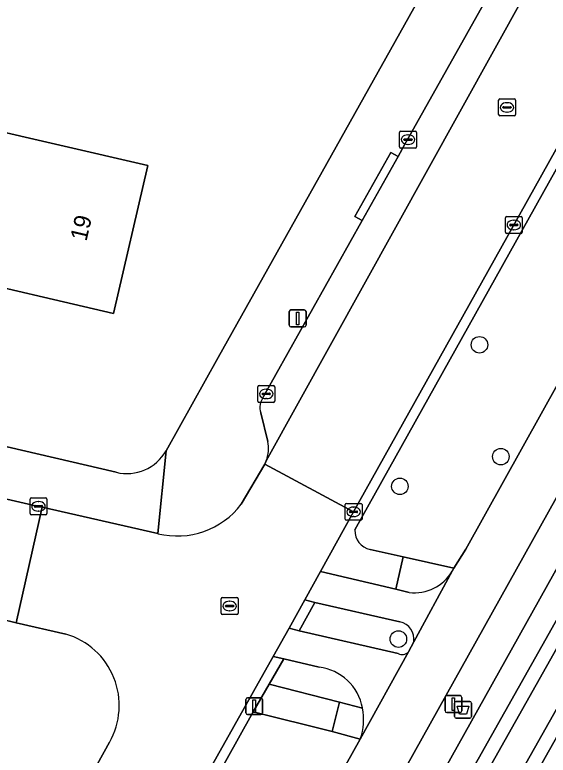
# Model space of a CAD drawing. Extents: x 162184 to 163154, y 385507 to 386516.
# Drawn here: x 162744.77 to 162776.34, y 385886.44 to 385930.24 of the extents above; entities that cross this region are included whole.
import ezdxf

# ---------------------------------------------------------------- set-up
doc = ezdxf.new("R2010")
doc.units = 0
for name, color, linetype in [('IMGEO_Afvalbak', 7, 'Continuous'), ('IMGEO_Berm_groen', 7, 'Continuous'), ('IMGEO_Boom', 7, 'Continuous'), ('IMGEO_Erf', 7, 'Continuous'), ('IMGEO_Fietspad_gesloten', 7, 'Continuous'), ('IMGEO_Fietspad_open', 7, 'Continuous'), ('IMGEO_Groenvoorziening', 7, 'Continuous'), ('IMGEO_Kolk', 7, 'Continuous'), ('IMGEO_Lichtmast', 7, 'Continuous'), ('IMGEO_Oever', 7, 'Continuous'), ('IMGEO_Pand', 7, 'Continuous'), ('IMGEO_Pand_nummerreeks', 7, 'Continuous'), ('IMGEO_Parkeervlak_open', 7, 'Continuous'), ('IMGEO_Rijbaan_lokaal_gesloten', 7, 'Continuous'), ('IMGEO_Rijbaan_lokaal_open', 7, 'Continuous'), ('IMGEO_Rioolput', 7, 'Continuous'), ('IMGEO_Voetpad_open', 7, 'Continuous'), ('IMGEO_Waterloop', 7, 'Continuous')]:
    doc.layers.add(name, color=color, linetype=linetype)

msp = doc.modelspace()

# ---------------------------------------------------------------- linework, layer by layer
at = {"layer": 'IMGEO_Afvalbak'}
for p, q in [((162770.803, 385888.72), (162770.803, 385889.52)), ((162770.803, 385889.52), (162770.803, 385888.72)), ((162770.903, 385889.62), (162771.693, 385889.62)), ((162771.693, 385889.62), (162770.903, 385889.62)), ((162771.793, 385889.52), (162771.793, 385888.72)), ((162771.793, 385888.72), (162771.793, 385889.52)), ((162771.693, 385888.62), (162770.903, 385888.62)), ((162770.903, 385888.62), (162771.693, 385888.62))]:
    msp.add_line(p, q, dxfattribs=at)
msp.add_lwpolyline([(162770.946, 385889.334), (162771.65, 385889.334), (162771.501, 385888.864), (162771.095, 385888.864), (162770.946, 385889.334)], dxfattribs=at)
for centre, start, end in [((162770.903, 385889.52), 90, 180), ((162770.903, 385889.52), 90, 180), ((162771.693, 385889.52), 0, 90), ((162771.693, 385889.52), 360, 90), ((162770.903, 385888.72), 180, 270), ((162770.903, 385888.72), 180, 270), ((162771.693, 385888.72), 270, 0), ((162771.693, 385888.72), 270, 0)]:
    msp.add_arc(centre, 0.1, start, end, dxfattribs=at)
at = {"layer": 'IMGEO_Berm_groen'}
for points in [[(162767.566, 385894.331), (162762.521, 385895.466), (162761.592, 385893.803), (162767.459, 385892.452)], [(162768.075, 385892.55), (162768.38, 385893.136)], [(162762.778, 385891.648), (162760.698, 385892.132), (162759.816, 385890.65), (162763.997, 385889.58), (162765.35, 385889.23)], [(162765.221, 385887.388), (162763.552, 385887.831), (162758.878, 385889.009), (162725.378, 385828.933)], [(162730.336, 385825.035), (162731.272, 385826.705), (162765.221, 385887.388)]]:
    msp.add_lwpolyline(points, dxfattribs=at)
for centre, radius, start, end in [((162767.353, 385893.311), 1.041, 350.3026, 78.2206), ((162767.704, 385892.9), 0.51, 241.3748, 316.7042), ((162762.401, 385888.67), 3.002, 10.7542, 82.7812)]:
    msp.add_arc(centre, radius, start, end, dxfattribs=at)
at = {"layer": 'IMGEO_Boom'}
for centre in [(162772.272, 385910.719), (162773.537, 385904.102), (162767.563, 385902.343), (162767.474, 385893.308)]:
    msp.add_circle(centre, 0.489, dxfattribs=at)
at = {"layer": 'IMGEO_Erf'}
for points in [[(162753.719, 385904.451), (162756.813, 385909.97), (162784.294, 385959.028), (162784.82, 385960.452)], [(162535.867, 385953.127), (162747.115, 385904.027), (162750.77, 385903.177)]]:
    msp.add_lwpolyline(points, dxfattribs=at)
msp.add_lwpolyline([(162735.446, 385929.41), (162741.942, 385927.905), (162742.278, 385927.827), (162741.375, 385923.931), (162742.469, 385923.678), (162752.641, 385921.321), (162750.615, 385912.579), (162740.788, 385914.856), (162742.035, 385920.237), (162733.921, 385922.827)], close=True, dxfattribs=at)
msp.add_arc((162751.405, 385905.757), 2.657, 256.1749, 330.5549, dxfattribs=at)
at = {"layer": 'IMGEO_Fietspad_gesloten'}
msp.add_lwpolyline([(162796.344, 385943.039), (162789.455, 385930.858), (162788.232, 385928.737), (162771.467, 385898.628), (162770.754, 385897.494), (162770.665, 385897.33), (162768.38, 385893.136), (162768.075, 385892.55), (162765.221, 385887.388), (162731.272, 385826.705), (162730.336, 385825.035), (162733.132, 385823.472), (162733.264, 385823.709), (162792.26, 385929.313), (162793.432, 385931.382), (162793.24, 385931.472), (162797.351, 385938.722), (162798.636, 385940.988), (162798.636, 385940.988)], close=True, dxfattribs=at)
at = {"layer": 'IMGEO_Fietspad_open'}
for points in [[(162768.11, 385896.062), (162767.318, 385896.262), (162762.86, 385897.299), (162761.927, 385895.622), (162762.521, 385895.466), (162767.566, 385894.331)], [(162768.38, 385893.136), (162770.665, 385897.33)], [(162767.459, 385892.452), (162761.592, 385893.803), (162761.006, 385893.96), (162760.061, 385892.28), (162760.698, 385892.132), (162762.778, 385891.648)], [(162765.221, 385887.388), (162768.075, 385892.55)]]:
    msp.add_lwpolyline(points, dxfattribs=at)
for centre, radius, start, end in [((162768.41, 385898.666), 2.621, 263.4315, 329.3572), ((162767.353, 385893.311), 1.041, 350.3026, 78.2206), ((162767.704, 385892.9), 0.51, 241.3748, 316.7042), ((162762.401, 385888.67), 3.002, 10.7542, 82.7812), ((162761.885, 385888.547), 3.531, 340.8378, 11.1502)]:
    msp.add_arc(centre, radius, start, end, dxfattribs=at)
at = {"layer": 'IMGEO_Groenvoorziening'}
for points in [[(162793.554, 385945.535), (162791.489, 385947.382), (162791.489, 385947.382), (162764.894, 385899.765)], [(162765.798, 385898.604), (162767.754, 385898.17), (162770.754, 385897.494), (162771.467, 385898.628), (162788.232, 385928.737), (162785.994, 385929.959)], [(162746.358, 385840.366), (162751.168, 385848.896), (162785.089, 385909.052)], [(162788.093, 385907.438), (162749.506, 385839.09)]]:
    msp.add_lwpolyline(points, dxfattribs=at)
msp.add_lwpolyline([(162792.667, 385909.74), (162791.362, 385910.789), (162791.676, 385911.179), (162792.915, 385910.182), (162795.958, 385915.599), (162794.901, 385916.748), (162791.221, 385921.241), (162790.568, 385922.038), (162790.056, 385921.12), (162743.378, 385837.598), (162744.805, 385837.464), (162751.696, 385836.813), (162752.119, 385837.566), (162751.152, 385837.694), (162751.218, 385838.19), (162752.383, 385838.035)], close=True, dxfattribs=at)
msp.add_arc((162766.039, 385899.724), 1.145, 177.9378, 257.8736, dxfattribs=at)
at = {"layer": 'IMGEO_Kolk'}
for p, q in [((162767.542, 385922.433), (162767.542, 385923.285)), ((162767.617, 385923.359), (162768.469, 385923.359)), ((162768.03, 385923.139), (162768.055, 385923.139)), ((162768.543, 385923.285), (162768.543, 385922.433)), ((162767.801, 385922.853), (162767.801, 385922.865)), ((162768.239, 385922.816), (162767.841, 385922.816)), ((162767.844, 385922.902), (162768.242, 385922.902)), ((162768.285, 385922.865), (162768.285, 385922.853)), ((162768.469, 385922.359), (162767.617, 385922.359)), ((162768.053, 385922.579), (162768.028, 385922.579)), ((162773.881, 385918.31), (162774.733, 385918.31)), ((162773.806, 385917.384), (162773.806, 385918.236)), ((162774.294, 385918.09), (162774.319, 385918.09)), ((162774.807, 385918.236), (162774.807, 385917.384)), ((162774.065, 385917.804), (162774.065, 385917.816)), ((162774.503, 385917.767), (162774.105, 385917.767)), ((162774.108, 385917.853), (162774.506, 385917.853)), ((162774.317, 385917.53), (162774.292, 385917.53)), ((162774.549, 385917.816), (162774.549, 385917.804)), ((162774.733, 385917.31), (162773.881, 385917.31)), ((162759.15, 385907.387), (162759.15, 385908.239)), ((162759.225, 385908.313), (162760.077, 385908.313)), ((162760.151, 385908.239), (162760.151, 385907.387)), ((162759.409, 385907.807), (162759.409, 385907.819)), ((162759.452, 385907.856), (162759.85, 385907.856)), ((162759.638, 385908.093), (162759.663, 385908.093)), ((162759.893, 385907.819), (162759.893, 385907.807)), ((162759.847, 385907.77), (162759.449, 385907.77)), ((162759.661, 385907.533), (162759.636, 385907.533)), ((162760.077, 385907.313), (162759.225, 385907.313)), ((162745.747, 385901.661), (162746.599, 385901.661)), ((162745.672, 385900.735), (162745.672, 385901.587)), ((162746.16, 385901.441), (162746.185, 385901.441)), ((162746.673, 385901.587), (162746.673, 385900.735)), ((162764.32, 385900.41), (162764.32, 385901.262)), ((162764.395, 385901.336), (162765.247, 385901.336)), ((162765.321, 385901.262), (162765.321, 385900.41)), ((162745.931, 385901.155), (162745.931, 385901.167)), ((162746.369, 385901.118), (162745.971, 385901.118)), ((162745.974, 385901.204), (162746.372, 385901.204)), ((162746.183, 385900.881), (162746.158, 385900.881)), ((162746.415, 385901.167), (162746.415, 385901.155)), ((162764.579, 385900.83), (162764.579, 385900.842)), ((162765.017, 385900.793), (162764.619, 385900.793)), ((162764.622, 385900.879), (162765.02, 385900.879)), ((162764.808, 385901.116), (162764.833, 385901.116)), ((162765.063, 385900.842), (162765.063, 385900.83)), ((162746.599, 385900.661), (162745.747, 385900.661)), ((162764.831, 385900.556), (162764.806, 385900.556)), ((162765.247, 385900.336), (162764.395, 385900.336))]:
    msp.add_line(p, q, dxfattribs=at)
for points in [[(162767.542, 385922.433), (162767.542, 385923.285)], [(162767.617, 385923.359), (162768.469, 385923.359)], [(162768.543, 385923.285), (162768.543, 385922.433)], [(162768.469, 385922.359), (162767.617, 385922.359)], [(162773.881, 385918.31), (162774.733, 385918.31)], [(162773.806, 385917.384), (162773.806, 385918.236)], [(162774.807, 385918.236), (162774.807, 385917.384)], [(162774.733, 385917.31), (162773.881, 385917.31)], [(162759.15, 385907.387), (162759.15, 385908.239)], [(162759.225, 385908.313), (162760.077, 385908.313)], [(162760.151, 385908.239), (162760.151, 385907.387)], [(162760.077, 385907.313), (162759.225, 385907.313)], [(162745.747, 385901.661), (162746.599, 385901.661)], [(162745.672, 385900.735), (162745.672, 385901.587)], [(162746.673, 385901.587), (162746.673, 385900.735)], [(162764.32, 385900.41), (162764.32, 385901.262)], [(162764.395, 385901.336), (162765.247, 385901.336)], [(162765.321, 385901.262), (162765.321, 385900.41)], [(162746.599, 385900.661), (162745.747, 385900.661)], [(162765.247, 385900.336), (162764.395, 385900.336)]]:
    msp.add_lwpolyline(points, dxfattribs=at)
for centre, radius, start, end in [((162767.619, 385923.283), 0.0765, 91.552, 178.448), ((162767.619, 385923.283), 0.0765, 91.552, 178.448), ((162768.467, 385923.283), 0.0765, 1.552, 88.448), ((162768.467, 385923.283), 0.0765, 1.552, 88.448), ((162767.841, 385922.862), 0.0403, 85.8775, 175.7526), ((162767.838, 385922.852), 0.0366, 178.938, 274.7102), ((162768.242, 385922.859), 0.043, 264.8664, 352.4533), ((162768.246, 385922.864), 0.0386, 1.7309, 96.639), ((162767.619, 385922.435), 0.0765, 181.552, 268.448), ((162767.619, 385922.435), 0.0765, 181.552, 268.448), ((162768.467, 385922.435), 0.0765, 271.552, 358.448), ((162768.467, 385922.435), 0.0765, 271.552, 358.448), ((162773.883, 385918.234), 0.0765, 91.552, 178.448), ((162773.883, 385918.234), 0.0765, 91.552, 178.448), ((162774.731, 385918.234), 0.0765, 1.552, 88.448), ((162774.731, 385918.234), 0.0765, 1.552, 88.448), ((162774.105, 385917.813), 0.0403, 85.8775, 175.7526), ((162774.102, 385917.803), 0.0366, 178.938, 274.7102), ((162774.506, 385917.81), 0.043, 264.8664, 352.4533), ((162774.51, 385917.815), 0.0386, 1.7309, 96.639), ((162773.883, 385917.386), 0.0765, 181.552, 268.448), ((162773.883, 385917.386), 0.0765, 181.552, 268.448), ((162774.731, 385917.386), 0.0765, 271.552, 358.448), ((162774.731, 385917.386), 0.0765, 271.552, 358.448), ((162759.227, 385908.237), 0.0765, 91.552, 178.448), ((162759.227, 385908.237), 0.0765, 91.552, 178.448), ((162760.075, 385908.237), 0.0765, 1.552, 88.448), ((162760.075, 385908.237), 0.0765, 1.552, 88.448), ((162759.449, 385907.816), 0.0403, 85.8775, 175.7526), ((162759.446, 385907.806), 0.0366, 178.938, 274.7102), ((162759.85, 385907.813), 0.043, 264.8664, 352.4533), ((162759.854, 385907.818), 0.0386, 1.7309, 96.639), ((162759.227, 385907.389), 0.0765, 181.552, 268.448), ((162759.227, 385907.389), 0.0765, 181.552, 268.448), ((162760.075, 385907.389), 0.0765, 271.552, 358.448), ((162760.075, 385907.389), 0.0765, 271.552, 358.448), ((162745.749, 385901.585), 0.0765, 91.552, 178.448), ((162745.749, 385901.585), 0.0765, 91.552, 178.448), ((162746.597, 385901.585), 0.0765, 1.552, 88.448), ((162746.597, 385901.585), 0.0765, 1.552, 88.448), ((162764.397, 385901.26), 0.0765, 91.552, 178.448), ((162764.397, 385901.26), 0.0765, 91.552, 178.448), ((162765.245, 385901.26), 0.0765, 1.552, 88.448), ((162765.245, 385901.26), 0.0765, 1.552, 88.448), ((162745.971, 385901.164), 0.0403, 85.8775, 175.7526), ((162745.968, 385901.154), 0.0366, 178.938, 274.7102), ((162746.372, 385901.161), 0.043, 264.8664, 352.4533), ((162746.376, 385901.166), 0.0386, 1.7309, 96.639), ((162764.619, 385900.839), 0.0403, 85.8775, 175.7526), ((162764.616, 385900.829), 0.0366, 178.938, 274.7102), ((162765.02, 385900.836), 0.043, 264.8664, 352.4533), ((162765.024, 385900.841), 0.0386, 1.7309, 96.639), ((162745.749, 385900.737), 0.0765, 181.552, 268.448), ((162745.749, 385900.737), 0.0765, 181.552, 268.448), ((162746.597, 385900.737), 0.0765, 271.552, 358.448), ((162746.597, 385900.737), 0.0765, 271.552, 358.448), ((162764.397, 385900.412), 0.0765, 181.552, 268.448), ((162764.397, 385900.412), 0.0765, 181.552, 268.448), ((162765.245, 385900.412), 0.0765, 271.552, 358.448), ((162765.245, 385900.412), 0.0765, 271.552, 358.448)]:
    msp.add_arc(centre, radius, start, end, dxfattribs=at)
for centre, major_axis, ratio, start_param, end_param in [((162768.029, 385922.859), (-0.387, 0.002), 0.722429, 4.712389, 7.853982), ((162768.054, 385922.859), (-0.39, 0.002), 0.717154, 1.570796, 4.712389), ((162774.293, 385917.81), (-0.387, 0.002), 0.722429, 4.712389, 7.853982), ((162774.318, 385917.81), (-0.39, 0.002), 0.717154, 1.570796, 4.712389), ((162759.637, 385907.813), (-0.387, 0.002), 0.722429, 4.712389, 7.853982), ((162759.662, 385907.813), (-0.39, 0.002), 0.717154, 1.570796, 4.712389), ((162746.159, 385901.161), (-0.387, 0.002), 0.722429, 4.712389, 7.853982), ((162746.184, 385901.161), (-0.39, 0.002), 0.717154, 1.570796, 4.712389), ((162764.807, 385900.836), (-0.387, 0.002), 0.722429, 4.712389, 7.853982), ((162764.832, 385900.836), (-0.39, 0.002), 0.717154, 1.570796, 4.712389)]:
    msp.add_ellipse(centre, major_axis=major_axis, ratio=ratio, start_param=start_param, end_param=end_param, dxfattribs=at)
at = {"layer": 'IMGEO_Lichtmast'}
for p, q in [((162761.016, 385911.881), (162761.016, 385912.681)), ((162761.016, 385912.681), (162761.016, 385911.881)), ((162761.116, 385912.781), (162761.906, 385912.781)), ((162761.906, 385912.781), (162761.116, 385912.781)), ((162762.006, 385912.681), (162762.006, 385911.881)), ((162762.006, 385911.881), (162762.006, 385912.681)), ((162761.906, 385911.781), (162761.116, 385911.781)), ((162761.116, 385911.781), (162761.906, 385911.781)), ((162758.547, 385889.837), (162759.337, 385889.837)), ((162759.337, 385889.837), (162758.547, 385889.837)), ((162770.233, 385889.06), (162770.233, 385889.86)), ((162770.233, 385889.86), (162770.233, 385889.06)), ((162770.333, 385889.96), (162771.123, 385889.96)), ((162771.123, 385889.96), (162770.333, 385889.96)), ((162771.223, 385889.86), (162771.223, 385889.06)), ((162771.223, 385889.06), (162771.223, 385889.86)), ((162758.447, 385888.937), (162758.447, 385889.737)), ((162758.447, 385889.737), (162758.447, 385888.937)), ((162759.437, 385889.737), (162759.437, 385888.937)), ((162759.437, 385888.937), (162759.437, 385889.737)), ((162771.123, 385888.96), (162770.333, 385888.96)), ((162770.333, 385888.96), (162771.123, 385888.96)), ((162759.337, 385888.837), (162758.547, 385888.837)), ((162758.547, 385888.837), (162759.337, 385888.837))]:
    msp.add_line(p, q, dxfattribs=at)
for points in [[(162761.436, 385912.656), (162761.586, 385912.656), (162761.586, 385911.906), (162761.436, 385911.906), (162761.436, 385912.656)], [(162770.653, 385889.835), (162770.803, 385889.835), (162770.803, 385889.085), (162770.653, 385889.085), (162770.653, 385889.835)], [(162758.867, 385889.712), (162759.017, 385889.712), (162759.017, 385888.962), (162758.867, 385888.962), (162758.867, 385889.712)]]:
    msp.add_lwpolyline(points, dxfattribs=at)
for centre, start, end in [((162761.116, 385912.681), 90, 180), ((162761.116, 385912.681), 90, 180), ((162761.906, 385912.681), 0, 90), ((162761.906, 385912.681), 360, 90), ((162761.116, 385911.881), 180, 270), ((162761.116, 385911.881), 180, 270), ((162761.906, 385911.881), 270, 0), ((162761.906, 385911.881), 270, 0), ((162758.547, 385889.737), 90, 180), ((162758.547, 385889.737), 90, 180), ((162759.337, 385889.737), 0, 90), ((162759.337, 385889.737), 360, 90), ((162770.333, 385889.86), 90, 180), ((162770.333, 385889.86), 90, 180), ((162771.123, 385889.86), 0, 90), ((162771.123, 385889.86), 360, 90), ((162770.333, 385889.06), 180, 270), ((162770.333, 385889.06), 180, 270), ((162771.123, 385889.06), 270, 0), ((162771.123, 385889.06), 270, 0), ((162758.547, 385888.937), 180, 270), ((162758.547, 385888.937), 180, 270), ((162759.337, 385888.937), 270, 0), ((162759.337, 385888.937), 270, 0)]:
    msp.add_arc(centre, 0.1, start, end, dxfattribs=at)
at = {"layer": 'IMGEO_Oever'}
for points in [[(162785.089, 385909.052), (162751.168, 385848.896), (162746.358, 385840.366)], [(162747.13, 385840.069), (162785.592, 385908.276), (162785.767, 385908.589), (162785.946, 385908.807)], [(162787.332, 385907.755), (162748.809, 385839.521), (162748.617, 385839.264), (162748.358, 385839.027)], [(162749.506, 385839.09), (162788.093, 385907.438)]]:
    msp.add_lwpolyline(points, dxfattribs=at)
at = {"layer": 'IMGEO_Pand'}
msp.add_lwpolyline([(162752.641, 385921.321), (162742.469, 385923.678), (162741.375, 385923.931), (162742.278, 385927.827), (162741.942, 385927.905), (162735.446, 385929.41), (162733.921, 385922.827), (162742.035, 385920.237), (162740.788, 385914.856), (162750.615, 385912.579)], close=True, dxfattribs=at)
at = {"layer": 'IMGEO_Parkeervlak_open'}
for points in [[(162759.651, 385903.858), (162790.338, 385959.176)], [(162787.291, 385957.303), (162778.733, 385942.004), (162776.332, 385937.699), (162767.833, 385922.549), (162767.454, 385921.856), (162765.324, 385918.074), (162759.499, 385907.651)], [(162759.326, 385906.688), (162759.744, 385905.003)]]:
    msp.add_lwpolyline(points, dxfattribs=at)
for centre, radius, start, end in [((162760.297, 385907.011), 1.023, 141.2484, 198.3828), ((162757.727, 385904.591), 2.059, 339.1542, 11.5587)]:
    msp.add_arc(centre, radius, start, end, dxfattribs=at)
at = {"layer": 'IMGEO_Rijbaan_lokaal_gesloten'}
msp.add_lwpolyline([(162790.338, 385959.176), (162759.651, 385903.858), (162759.564, 385903.659), (162764.82, 385900.836), (162774.27, 385917.746), (162791.04, 385947.784)], dxfattribs=at)
at = {"layer": 'IMGEO_Rijbaan_lokaal_open'}
for points in [[(162713.499, 385901.637), (162743.872, 385894.504), (162744.853, 385894.278), (162746.398, 385901.109), (162746.173, 385901.16), (162714.497, 385908.493)], [(162750.366, 385887.199), (162749.238, 385885.143), (162754.424, 385882.245), (162760.061, 385892.28), (162761.006, 385893.96), (162761.927, 385895.622), (162762.86, 385897.299), (162764.82, 385900.836), (162759.564, 385903.659), (162758.177, 385901.293)], [(162753.237, 385899.545), (162746.398, 385901.109), (162744.853, 385894.278), (162747.796, 385893.6)]]:
    msp.add_lwpolyline(points, dxfattribs=at)
for centre, radius, start, end in [((162754.37, 385904.196), 4.788, 256.3063, 322.6659), ((162746.56, 385889.387), 4.391, 330.107, 73.6439)]:
    msp.add_arc(centre, radius, start, end, dxfattribs=at)
at = {"layer": 'IMGEO_Rioolput'}
for p, q in [((162773.406, 385924.34), (162773.406, 385925.192)), ((162773.481, 385925.266), (162774.333, 385925.266)), ((162773.894, 385925.046), (162773.919, 385925.046)), ((162774.407, 385925.192), (162774.407, 385924.34)), ((162773.665, 385924.76), (162773.665, 385924.772)), ((162774.103, 385924.723), (162773.705, 385924.723)), ((162773.708, 385924.809), (162774.106, 385924.809)), ((162773.917, 385924.486), (162773.892, 385924.486)), ((162774.149, 385924.772), (162774.149, 385924.76)), ((162774.333, 385924.266), (162773.481, 385924.266)), ((162756.987, 385894.836), (162756.987, 385895.688)), ((162757.062, 385895.762), (162757.914, 385895.762)), ((162757.475, 385895.542), (162757.5, 385895.542)), ((162757.988, 385895.688), (162757.988, 385894.836)), ((162757.246, 385895.256), (162757.246, 385895.268)), ((162757.684, 385895.219), (162757.286, 385895.219)), ((162757.289, 385895.305), (162757.687, 385895.305)), ((162757.73, 385895.268), (162757.73, 385895.256)), ((162757.914, 385894.762), (162757.062, 385894.762)), ((162757.498, 385894.982), (162757.473, 385894.982))]:
    msp.add_line(p, q, dxfattribs=at)
for points in [[(162773.406, 385924.34), (162773.406, 385925.192)], [(162773.481, 385925.266), (162774.333, 385925.266)], [(162774.407, 385925.192), (162774.407, 385924.34)], [(162774.333, 385924.266), (162773.481, 385924.266)], [(162756.987, 385894.836), (162756.987, 385895.688)], [(162757.062, 385895.762), (162757.914, 385895.762)], [(162757.988, 385895.688), (162757.988, 385894.836)], [(162757.914, 385894.762), (162757.062, 385894.762)]]:
    msp.add_lwpolyline(points, dxfattribs=at)
for centre, radius, start, end in [((162773.483, 385925.19), 0.0765, 91.552, 178.448), ((162773.483, 385925.19), 0.0765, 91.552, 178.448), ((162774.331, 385925.19), 0.0765, 1.552, 88.448), ((162774.331, 385925.19), 0.0765, 1.552, 88.448), ((162773.705, 385924.769), 0.0403, 85.8775, 175.7526), ((162773.702, 385924.759), 0.0366, 178.938, 274.7102), ((162774.106, 385924.766), 0.043, 264.8664, 352.4533), ((162774.11, 385924.771), 0.0386, 1.7309, 96.639), ((162773.483, 385924.342), 0.0765, 181.552, 268.448), ((162773.483, 385924.342), 0.0765, 181.552, 268.448), ((162774.331, 385924.342), 0.0765, 271.552, 358.448), ((162774.331, 385924.342), 0.0765, 271.552, 358.448), ((162757.064, 385895.686), 0.0765, 91.552, 178.448), ((162757.064, 385895.686), 0.0765, 91.552, 178.448), ((162757.912, 385895.686), 0.0765, 1.552, 88.448), ((162757.912, 385895.686), 0.0765, 1.552, 88.448), ((162757.286, 385895.265), 0.0403, 85.8775, 175.7526), ((162757.283, 385895.255), 0.0366, 178.938, 274.7102), ((162757.687, 385895.262), 0.043, 264.8664, 352.4533), ((162757.691, 385895.267), 0.0386, 1.7309, 96.639), ((162757.064, 385894.838), 0.0765, 181.552, 268.448), ((162757.064, 385894.838), 0.0765, 181.552, 268.448), ((162757.912, 385894.838), 0.0765, 271.552, 358.448), ((162757.912, 385894.838), 0.0765, 271.552, 358.448)]:
    msp.add_arc(centre, radius, start, end, dxfattribs=at)
for centre, major_axis, ratio, start_param, end_param in [((162773.893, 385924.766), (-0.387, 0.002), 0.722429, 4.712389, 7.853982), ((162773.918, 385924.766), (-0.39, 0.002), 0.717154, 1.570796, 4.712389), ((162757.474, 385895.262), (-0.387, 0.002), 0.722429, 4.712389, 7.853982), ((162757.499, 385895.262), (-0.39, 0.002), 0.717154, 1.570796, 4.712389)]:
    msp.add_ellipse(centre, major_axis=major_axis, ratio=ratio, start_param=start_param, end_param=end_param, dxfattribs=at)
at = {"layer": 'IMGEO_Voetpad_open'}
for points in [[(162789.557, 385964.286), (162784.294, 385959.028), (162756.813, 385909.97), (162753.719, 385904.451), (162753.237, 385899.545)], [(162750.77, 385903.177), (162747.115, 385904.027), (162535.867, 385953.127)], [(162791.489, 385947.382), (162791.04, 385947.784), (162774.27, 385917.746), (162764.82, 385900.836), (162762.86, 385897.299), (162767.318, 385896.262), (162767.754, 385898.17), (162765.798, 385898.604)], [(162764.894, 385899.765), (162791.489, 385947.382), (162791.489, 385947.382)], [(162759.499, 385907.651), (162765.324, 385918.074), (162764.889, 385918.319), (162767.019, 385922.101), (162767.454, 385921.856), (162767.833, 385922.549), (162776.332, 385937.699)], [(162793.178, 385928.805), (162792.26, 385929.313), (162733.264, 385823.709), (162733.132, 385823.472), (162734.924, 385822.471), (162735.257, 385823.067), (162742.045, 385835.213)], [(162742.045, 385835.213), (162743.378, 385837.598), (162790.056, 385921.12), (162790.568, 385922.038), (162791.277, 385923.307), (162793.594, 385927.452)], [(162714.497, 385908.493), (162746.173, 385901.16), (162746.398, 385901.109), (162753.237, 385899.545), (162753.719, 385904.451)], [(162759.744, 385905.003), (162759.326, 385906.688)], [(162758.177, 385901.293), (162759.564, 385903.659), (162759.651, 385903.858)], [(162747.796, 385893.6), (162744.853, 385894.278), (162743.872, 385894.504), (162713.499, 385901.637)], [(162770.665, 385897.33), (162770.754, 385897.494), (162767.754, 385898.17), (162767.318, 385896.262), (162768.11, 385896.062)], [(162758.878, 385889.009), (162759.816, 385890.65), (162760.698, 385892.132), (162760.061, 385892.28), (162754.424, 385882.245), (162753.215, 385880.038), (162743.195, 385862.057), (162731.703, 385841.47), (162724.843, 385829.27), (162723.453, 385826.746), (162726.625, 385825.719)], [(162765.35, 385889.23), (162763.997, 385889.58), (162763.552, 385887.831), (162765.221, 385887.388)], [(162725.378, 385828.933), (162758.878, 385889.009)], [(162748.376, 385883.693), (162749.238, 385885.143), (162750.366, 385887.199)]]:
    msp.add_lwpolyline(points, dxfattribs=at)
for points in [[(162765.324, 385918.074), (162767.454, 385921.856), (162767.019, 385922.101), (162764.889, 385918.319)], [(162762.521, 385895.466), (162761.927, 385895.622), (162761.006, 385893.96), (162761.592, 385893.803)], [(162763.997, 385889.58), (162759.816, 385890.65), (162758.878, 385889.009), (162763.552, 385887.831)]]:
    msp.add_lwpolyline(points, close=True, dxfattribs=at)
for centre, radius, start, end in [((162760.297, 385907.011), 1.023, 141.2484, 198.3828), ((162757.727, 385904.591), 2.059, 339.1542, 11.5587), ((162751.405, 385905.757), 2.657, 256.1749, 330.5549), ((162754.37, 385904.196), 4.788, 256.3063, 322.6659), ((162766.039, 385899.724), 1.145, 177.9378, 257.8736), ((162768.41, 385898.666), 2.621, 263.4315, 329.3572), ((162746.56, 385889.387), 4.391, 330.107, 73.6439), ((162761.885, 385888.547), 3.531, 340.8378, 11.1502)]:
    msp.add_arc(centre, radius, start, end, dxfattribs=at)
at = {"layer": 'IMGEO_Waterloop'}
for points in [[(162785.946, 385908.807), (162785.767, 385908.589), (162785.592, 385908.276), (162747.13, 385840.069)], [(162748.358, 385839.027), (162748.617, 385839.264), (162748.809, 385839.521), (162787.332, 385907.755)]]:
    msp.add_lwpolyline(points, dxfattribs=at)

# ---------------------------------------------------------------- texts
at = {"layer": 'IMGEO_Pand_nummerreeks'}
msp.add_text('19', height=1, rotation=76.954, dxfattribs=at).set_placement((162749.007, 385916.803))

doc.saveas('drawing.dxf')
